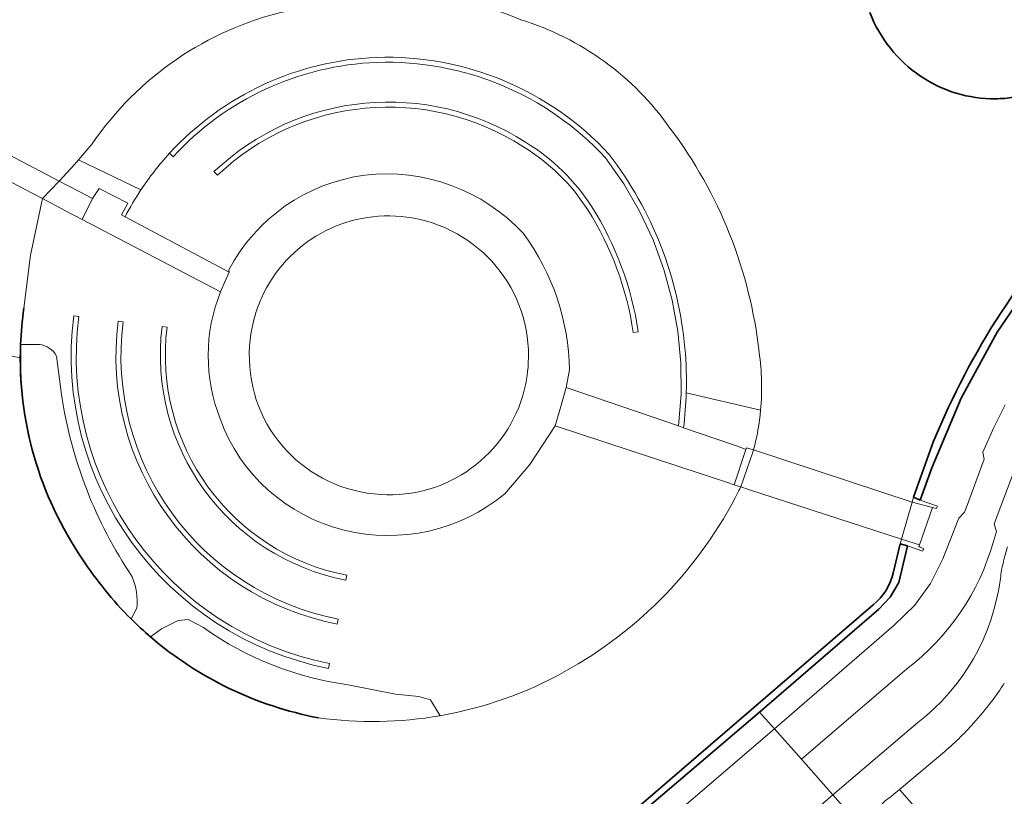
# Model space of a CAD drawing. Extents: x 150256 to 156914, y 461459 to 469481.
# Tile 536 of 656: x 154120 to 154208, y 467889 to 467959. Entities that reach past the tile are written whole.
import ezdxf

# ---------------------------------------------------------------- set-up
doc = ezdxf.new("R2010")
doc.units = 0
doc.header["$LTSCALE"] = 0.75
for name, color, linetype, lineweight in [('B-RO-GK-BESCHOEIING-G', 251, 'GK-BESCHOEIING', 35), ('B-RO-GK-KADEMUUR-GV', 251, 'CONTINUOUS', 35), ('B-RO-GR-HOUTWAL-GV', 251, 'CONTINUOUS', 13), ('B-RO-IE-TERREINAFSCHEIDING_KUNSTMATIG_MUUR-GV', 251, 'CONTINUOUS', 18), ('B-RO-KW-KUNSTWERK_DEK-GV', 6, 'CONTINUOUS', 18), ('B-RO-KW-KUNSTWERK_LANDHOOFD-GV', 251, 'CONTINUOUS', 18), ('B-RO-OG-BEBOUWING-GV', 6, 'CONTINUOUS', 35), ('B-RO-OG-TERREIN_CULTUURSCHEIDING-GV', 251, 'CONTINUOUS', 18), ('B-RO-OG-WATER_MEER-GV', 251, 'CONTINUOUS', 18), ('B-RO-OG-WATER_SLOOT-GV', 251, 'CONTINUOUS', 18), ('B-RO-VH-VERHARDING_ASFALT-GV', 251, 'CONTINUOUS', 18), ('B-RO-VH-VERHARDING_BETON-GV', 251, 'CONTINUOUS', 18), ('B-RO-VH-VERHARDING_BETONSTRAATSTEEN-GV', 251, 'CONTINUOUS', 18), ('B-RO-VH-VERHARDING_OPEN-GV', 251, 'CONTINUOUS', 18), ('B-RO-VH-VERHARDING_STRAATBAKSTEEN-GV', 251, 'CONTINUOUS', 18)]:
    doc.layers.add(name, color=color, linetype=linetype, lineweight=lineweight)
doc.linetypes.add('GK-BESCHOEIING', pattern='A,30,-5,[1,NLCS.SHX,S=1,R=0,X=0,Y=0],-5', length=40)

msp = doc.modelspace()

# ---------------------------------------------------------------- linework, layer by layer
at = {"layer": 'B-RO-GK-BESCHOEIING-G'}
for points in [[(154119.89, 467933.075, 0.025566), (154119.593, 467929.827)], [(154119.89, 467933.075, 0.025566), (154119.593, 467929.827)], [(154119.593, 467929.827, 0.161327), (154125.115, 467910.648)], [(154119.593, 467929.827, 0.161327), (154125.115, 467910.648)], [(154125.115, 467910.648, 0.053519), (154129.479, 467905.26)], [(154125.115, 467910.648, 0.053519), (154129.479, 467905.26)], [(154129.479, 467905.26, 0.018438), (154131.228, 467903.643)], [(154129.479, 467905.26, 0.018438), (154131.228, 467903.643)], [(154131.228, 467903.643, 0.130838), (154146.26, 467896.394)], [(154131.228, 467903.643, 0.130838), (154146.26, 467896.394)]]:
    msp.add_lwpolyline(points, format="xyb", dxfattribs=at)
at = {"layer": 'B-RO-GK-KADEMUUR-GV'}
for points in [[(154201.349, 467921.162), (154199.557, 467916.163), (154200.155, 467915.898), (154201.194, 467918.795), (154203.825, 467925.017), (154207.056, 467930.946), (154210.86, 467936.529), (154215.194, 467941.706), (154220.02, 467946.426), (154219.582, 467946.913)], [(154201.349, 467921.162), (154199.557, 467916.163), (154200.155, 467915.898), (154201.194, 467918.795), (154203.825, 467925.017), (154207.056, 467930.946), (154210.86, 467936.529), (154215.194, 467941.706), (154220.02, 467946.426), (154219.582, 467946.913)], [(154195.936, 467906.524), (154174.101, 467887.709), (154171.045, 467885.081), (154171.389, 467884.684), (154174.489, 467887.28), (154185.758, 467896.911), (154196.456, 467906.124), (154197.469, 467907.213), (154198.225, 467908.502), (154199.002, 467911.806), (154198.35, 467911.968)], [(154195.936, 467906.524), (154174.101, 467887.709), (154171.045, 467885.081), (154171.389, 467884.684), (154174.489, 467887.28), (154185.758, 467896.911), (154196.456, 467906.124), (154197.469, 467907.213), (154198.225, 467908.502), (154199.002, 467911.806), (154198.35, 467911.968)], [(154198.35, 467911.968), (154197.726, 467909.341)], [(154198.35, 467911.968), (154197.726, 467909.341)]]:
    msp.add_lwpolyline(points, dxfattribs=at)
for points in [[(154215.45, 467942.888, 0.093028), (154201.349, 467921.162)], [(154215.45, 467942.888, 0.093028), (154201.349, 467921.162)], [(154197.726, 467909.341, -0.167727), (154195.936, 467906.524)], [(154197.726, 467909.341, -0.167727), (154195.936, 467906.524)]]:
    msp.add_lwpolyline(points, format="xyb", dxfattribs=at)
at = {"layer": 'B-RO-GR-HOUTWAL-GV'}
for points in [[(154119.619, 467929.827, 0.010116), (154119.603, 467928.641)], [(154119.619, 467929.827, 0.010116), (154119.603, 467928.641)], [(154122.804, 467928.795, 0.247825), (154121.27, 467929.827)], [(154122.804, 467928.795, 0.247825), (154121.27, 467929.827)], [(154119.603, 467928.641, 0.151838), (154125.115, 467910.648)], [(154119.603, 467928.641, 0.151838), (154125.115, 467910.648)], [(154129.592, 467909.028, -0.111324), (154123.247, 467925.345)], [(154129.592, 467909.028, -0.111324), (154123.247, 467925.345)], [(154125.115, 467910.648, 0.053519), (154129.479, 467905.26)], [(154125.115, 467910.648, 0.053519), (154129.479, 467905.26)], [(154130.006, 467906.212, 0.120044), (154129.592, 467909.028)], [(154130.006, 467906.212, 0.120044), (154129.592, 467909.028)], [(154149.08, 467899.327, -0.121743), (154135.961, 467904.474)], [(154149.08, 467899.327, -0.121743), (154135.961, 467904.474)], [(154131.228, 467903.643, 0.130838), (154146.26, 467896.394)], [(154131.228, 467903.643, 0.130838), (154146.26, 467896.394)], [(154146.26, 467896.394, 0.077387), (154157.166, 467896.588)], [(154146.26, 467896.394, 0.077387), (154157.166, 467896.588)]]:
    msp.add_lwpolyline(points, format="xyb", dxfattribs=at)
for points in [[(154121.27, 467929.827), (154119.619, 467929.827)], [(154121.27, 467929.827), (154119.619, 467929.827)], [(154123.247, 467925.345), (154122.804, 467928.795)], [(154123.247, 467925.345), (154122.804, 467928.795)], [(154129.479, 467905.26), (154130.006, 467906.212)], [(154129.479, 467905.26), (154130.006, 467906.212)], [(154135.961, 467904.474), (154134.598, 467905.208), (154133.701, 467905.103), (154132.21, 467904.37), (154131.228, 467903.643)], [(154135.961, 467904.474), (154134.598, 467905.208), (154133.701, 467905.103), (154132.21, 467904.37), (154131.228, 467903.643)], [(154157.166, 467896.588), (154156.304, 467898.02), (154155.252, 467898.312), (154153.162, 467898.523), (154149.08, 467899.327)], [(154157.166, 467896.588), (154156.304, 467898.02), (154155.252, 467898.312), (154153.162, 467898.523), (154149.08, 467899.327)]]:
    msp.add_lwpolyline(points, dxfattribs=at)
at = {"layer": 'B-RO-IE-TERREINAFSCHEIDING_KUNSTMATIG_MUUR-GV'}
for points in [[(154200.155, 467915.898), (154199.557, 467916.163), (154199.43, 467915.721), (154201.251, 467915.245), (154201.612, 467915.149), (154201.613, 467915.149), (154201.652, 467915.235), (154201.708, 467915.36), (154201.709, 467915.362)], [(154200.155, 467915.898), (154199.557, 467916.163), (154199.43, 467915.721), (154201.251, 467915.245), (154201.612, 467915.149), (154201.613, 467915.149), (154201.652, 467915.235), (154201.708, 467915.36), (154201.709, 467915.362)], [(154199.975, 467911.467), (154200.368, 467911.33), (154200.418, 467911.427), (154200.468, 467911.523), (154200.155, 467911.671), (154200.043, 467911.724), (154200.042, 467911.725), (154200.093, 467911.873), (154198.474, 467912.399), (154198.35, 467911.968), (154199.002, 467911.806)], [(154199.975, 467911.467), (154200.368, 467911.33), (154200.418, 467911.427), (154200.468, 467911.523), (154200.155, 467911.671), (154200.043, 467911.724), (154200.042, 467911.725), (154200.093, 467911.873), (154198.474, 467912.399), (154198.35, 467911.968), (154199.002, 467911.806)]]:
    msp.add_lwpolyline(points, close=True, dxfattribs=at)
at = {"layer": 'B-RO-KW-KUNSTWERK_DEK-GV'}
for points in [[(154109.522, 467949.217), (154120.638, 467943.374), (154121.558, 467942.891), (154123.551, 467941.844), (154125.093, 467941.034), (154126.038, 467942.897), (154124.84, 467943.525), (154123.038, 467944.469), (154108.46, 467952.113), (154108.417, 467952.136), (154106.304, 467953.244), (154103.026, 467954.962), (154102.546, 467955.214), (154101.575, 467953.394), (154102.547, 467952.883), (154105.473, 467951.346), (154108.726, 467949.635)], [(154109.522, 467949.217), (154120.638, 467943.374), (154121.558, 467942.891), (154123.551, 467941.844), (154125.093, 467941.034), (154126.038, 467942.897), (154124.84, 467943.525), (154123.038, 467944.469), (154108.46, 467952.113), (154108.417, 467952.136), (154106.304, 467953.244), (154103.026, 467954.962), (154102.546, 467955.214), (154101.575, 467953.394), (154102.547, 467952.883), (154105.473, 467951.346), (154108.726, 467949.635)], [(154185.234, 467920.381), (154185.108, 467920.422), (154184.596, 467920.589), (154184.545, 467920.435), (154183.496, 467917.27), (154184.024, 467917.092), (154184.083, 467917.073), (154184.778, 467916.847), (154198.474, 467912.399), (154200.093, 467911.873), (154201.251, 467915.245), (154199.43, 467915.721)], [(154185.234, 467920.381), (154185.108, 467920.422), (154184.596, 467920.589), (154184.545, 467920.435), (154183.496, 467917.27), (154184.024, 467917.092), (154184.083, 467917.073), (154184.778, 467916.847), (154198.474, 467912.399), (154200.093, 467911.873), (154201.251, 467915.245), (154199.43, 467915.721)]]:
    msp.add_lwpolyline(points, close=True, dxfattribs=at)
at = {"layer": 'B-RO-KW-KUNSTWERK_LANDHOOFD-GV'}
for points in [[(154126.038, 467942.897), (154124.84, 467943.525), (154123.038, 467944.469), (154121.558, 467942.891), (154123.551, 467941.844), (154125.093, 467941.034)], [(154126.038, 467942.897), (154124.84, 467943.525), (154123.038, 467944.469), (154121.558, 467942.891), (154123.551, 467941.844), (154125.093, 467941.034)], [(154184.596, 467920.589), (154184.545, 467920.435), (154183.496, 467917.27), (154184.024, 467917.092), (154184.083, 467917.073), (154185.17, 467920.197), (154185.234, 467920.381), (154185.108, 467920.422)], [(154184.596, 467920.589), (154184.545, 467920.435), (154183.496, 467917.27), (154184.024, 467917.092), (154184.083, 467917.073), (154185.17, 467920.197), (154185.234, 467920.381), (154185.108, 467920.422)], [(154201.251, 467915.245), (154199.43, 467915.721), (154198.474, 467912.399), (154200.093, 467911.873)], [(154201.251, 467915.245), (154199.43, 467915.721), (154198.474, 467912.399), (154200.093, 467911.873)]]:
    msp.add_lwpolyline(points, close=True, dxfattribs=at)
at = {"layer": 'B-RO-OG-BEBOUWING-GV'}
for points in [[(154195.633, 467959.561, 0.152588), (154200.192, 467953.851)], [(154195.633, 467959.561, 0.152588), (154200.192, 467953.851)], [(154200.192, 467953.851, 0.15221), (154206.881, 467951.837)], [(154200.192, 467953.851, 0.15221), (154206.881, 467951.837)], [(154206.881, 467951.837, 0.036044), (154208.546, 467951.971)], [(154206.881, 467951.837, 0.036044), (154208.546, 467951.971)]]:
    msp.add_lwpolyline(points, format="xyb", dxfattribs=at)
at = {"layer": 'B-RO-OG-TERREIN_CULTUURSCHEIDING-GV'}
for points in [[(154151.5, 467955.09, 0.200674), (154133.263, 467946.65)], [(154151.5, 467955.09, 0.200674), (154133.263, 467946.65)], [(154171.972, 467946.548, 0.217759), (154151.5, 467955.09)], [(154171.972, 467946.548, 0.217759), (154151.5, 467955.09)], [(154136.908, 467945.307, -0.345126), (154164.811, 467947.939)], [(154136.908, 467945.307, -0.345126), (154164.811, 467947.939)], [(154164.57, 467947.559, 0.345105), (154137.219, 467944.982)], [(154164.57, 467947.559, 0.345105), (154137.219, 467944.982)], [(154164.811, 467947.939, -0.114812), (154170.739, 467942.161)], [(154164.811, 467947.939, -0.114812), (154170.739, 467942.161)], [(154132.932, 467946.954, 0.038903), (154130.363, 467943.671)], [(154132.932, 467946.954, 0.038903), (154130.363, 467943.671)], [(154170.382, 467941.891, 0.114982), (154164.57, 467947.559)], [(154170.382, 467941.891, 0.114982), (154164.57, 467947.559)], [(154150.41, 467944.986, -0.240318), (154164.633, 467939.756)], [(154150.41, 467944.986, -0.240318), (154164.633, 467939.756)], [(154138.248, 467936.505, -0.244592), (154150.41, 467944.986)], [(154138.248, 467936.505, -0.244592), (154150.41, 467944.986)], [(154130.363, 467943.671, 0.026274), (154128.95, 467941.276)], [(154128.95, 467941.276, -0.026274), (154130.363, 467943.671)], [(154130.363, 467943.671, 0.026274), (154128.95, 467941.276)], [(154128.95, 467941.276, -0.026274), (154130.363, 467943.671)], [(154174.455, 467930.897, 0.10506), (154170.382, 467941.891)], [(154174.455, 467930.897, 0.10506), (154170.382, 467941.891)], [(154170.739, 467942.161, -0.105246), (154174.9, 467930.962)], [(154170.739, 467942.161, -0.105246), (154174.9, 467930.962)], [(154164.633, 467939.756, -0.155857), (154168.74, 467927.557)], [(154164.633, 467939.756, -0.155857), (154168.74, 467927.557)], [(154137.472, 467923.165, -0.192203), (154137.499, 467934.554)], [(154137.472, 467923.165, -0.192203), (154137.499, 467934.554)], [(154119.89, 467933.075, 0.025683), (154119.619, 467929.827)], [(154119.89, 467933.075, 0.025683), (154119.619, 467929.827)], [(154147.17, 467900.823, -0.393964), (154124.347, 467932.403)], [(154147.17, 467900.823, -0.393964), (154124.347, 467932.403)], [(154124.793, 467932.341, 0.393896), (154147.258, 467901.264)], [(154124.793, 467932.341, 0.393896), (154147.258, 467901.264)], [(154147.931, 467904.797, -0.395546), (154128.329, 467931.925)], [(154147.931, 467904.797, -0.395546), (154128.329, 467931.925)], [(154128.775, 467931.869, 0.395284), (154148.02, 467905.238)], [(154128.775, 467931.869, 0.395284), (154148.02, 467905.238)], [(154148.722, 467908.716, -0.394259), (154132.262, 467931.438)], [(154148.722, 467908.716, -0.394259), (154132.262, 467931.438)], [(154132.709, 467931.384, 0.39464), (154148.81, 467909.157)], [(154132.709, 467931.384, 0.39464), (154148.81, 467909.157)], [(154121.27, 467929.827, -0.247825), (154122.804, 467928.795)], [(154121.27, 467929.827, -0.247825), (154122.804, 467928.795)], [(154123.247, 467925.345, 0.111324), (154129.592, 467909.028)], [(154123.247, 467925.345, 0.111324), (154129.592, 467909.028)], [(154179.197, 467925.496, -0.023436), (154178.956, 467922.38)], [(154179.197, 467925.496, -0.023436), (154178.956, 467922.38)], [(154185.234, 467920.381, 0.040982), (154185.86, 467923.945)], [(154185.234, 467920.381, 0.040982), (154185.86, 467923.945)], [(154148.564, 467913.215, -0.252068), (154137.472, 467923.165)], [(154148.564, 467913.215, -0.252068), (154137.472, 467923.165)], [(154162.943, 467916.461, -0.238817), (154148.564, 467913.215)], [(154162.943, 467916.461, -0.238817), (154148.564, 467913.215)], [(154168.281, 467900.511, 0.151386), (154183.92, 467916.745)], [(154168.281, 467900.511, 0.151386), (154183.92, 467916.745)], [(154129.592, 467909.028, -0.120044), (154130.006, 467906.212)], [(154129.592, 467909.028, -0.120044), (154130.006, 467906.212)], [(154129.479, 467905.26, 0.018438), (154131.228, 467903.643)], [(154129.479, 467905.26, 0.018438), (154131.228, 467903.643)], [(154135.961, 467904.474, 0.121743), (154149.08, 467899.327)], [(154135.961, 467904.474, 0.121743), (154149.08, 467899.327)], [(154157.166, 467896.588, 0.083761), (154168.281, 467900.511)], [(154157.166, 467896.588, 0.083761), (154168.281, 467900.511)]]:
    msp.add_lwpolyline(points, format="xyb", dxfattribs=at)
for points in [[(154133.263, 467946.65), (154132.932, 467946.954)], [(154133.263, 467946.65), (154132.932, 467946.954)], [(154130.363, 467943.671), (154124.783, 467946.369), (154124.414, 467945.937), (154123.038, 467944.469), (154124.84, 467943.525), (154126.038, 467942.897)], [(154130.363, 467943.671), (154124.783, 467946.369), (154124.414, 467945.937), (154123.038, 467944.469), (154124.84, 467943.525), (154126.038, 467942.897)], [(154168.74, 467927.557), (154168.461, 467925.984), (154178.512, 467922.532), (154178.737, 467925.359), (154178.717, 467928.194), (154178.453, 467931.017), (154177.947, 467933.807), (154177.202, 467936.543), (154176.224, 467939.205), (154175.02, 467941.772), (154173.599, 467944.226), (154171.972, 467946.548)], [(154168.74, 467927.557), (154168.461, 467925.984), (154178.512, 467922.532), (154178.737, 467925.359), (154178.717, 467928.194), (154178.453, 467931.017), (154177.947, 467933.807), (154177.202, 467936.543), (154176.224, 467939.205), (154175.02, 467941.772), (154173.599, 467944.226), (154171.972, 467946.548)], [(154137.219, 467944.982), (154136.908, 467945.307)], [(154137.219, 467944.982), (154136.908, 467945.307)], [(154126.038, 467942.897), (154126.62, 467943.812), (154129.188, 467942.475), (154128.624, 467941.45), (154128.95, 467941.276)], [(154126.038, 467942.897), (154126.62, 467943.812), (154129.188, 467942.475), (154128.624, 467941.45), (154128.95, 467941.276)], [(154137.499, 467934.554), (154125.093, 467941.034), (154123.551, 467941.844), (154121.558, 467942.891), (154120.484, 467937.831), (154119.89, 467933.075)], [(154137.499, 467934.554), (154125.093, 467941.034), (154123.551, 467941.844), (154121.558, 467942.891), (154120.484, 467937.831), (154119.89, 467933.075)], [(154128.95, 467941.276), (154138.266, 467936.295), (154138.248, 467936.505)], [(154128.95, 467941.276), (154138.266, 467936.295), (154138.248, 467936.505)], [(154124.347, 467932.403), (154124.793, 467932.341)], [(154124.347, 467932.403), (154124.793, 467932.341)], [(154128.329, 467931.925), (154128.775, 467931.869)], [(154128.329, 467931.925), (154128.775, 467931.869)], [(154132.262, 467931.438), (154132.709, 467931.384)], [(154132.262, 467931.438), (154132.709, 467931.384)], [(154174.9, 467930.962), (154174.455, 467930.897)], [(154174.9, 467930.962), (154174.455, 467930.897)], [(154119.619, 467929.827), (154121.27, 467929.827)], [(154119.619, 467929.827), (154121.27, 467929.827)], [(154122.804, 467928.795), (154123.247, 467925.345)], [(154122.804, 467928.795), (154123.247, 467925.345)], [(154185.86, 467923.945), (154179.197, 467925.496)], [(154185.86, 467923.945), (154179.197, 467925.496)], [(154183.92, 467916.745), (154184.001, 467916.907), (154184.083, 467917.073), (154184.024, 467917.092), (154183.496, 467917.27), (154182.809, 467917.501), (154167.459, 467922.552), (154165.179, 467919.095), (154162.943, 467916.461)], [(154183.92, 467916.745), (154184.001, 467916.907), (154184.083, 467917.073), (154184.024, 467917.092), (154183.496, 467917.27), (154182.809, 467917.501), (154167.459, 467922.552), (154165.179, 467919.095), (154162.943, 467916.461)], [(154178.956, 467922.38), (154183.425, 467920.845), (154183.866, 467920.693), (154184.545, 467920.435)], [(154178.956, 467922.38), (154183.425, 467920.845), (154183.866, 467920.693), (154184.545, 467920.435)], [(154184.545, 467920.435), (154184.596, 467920.589), (154185.108, 467920.422), (154185.234, 467920.381)], [(154184.545, 467920.435), (154184.596, 467920.589), (154185.108, 467920.422), (154185.234, 467920.381)], [(154148.81, 467909.157), (154148.722, 467908.716)], [(154148.81, 467909.157), (154148.722, 467908.716)], [(154130.006, 467906.212), (154129.479, 467905.26)], [(154130.006, 467906.212), (154129.479, 467905.26)], [(154131.228, 467903.643), (154132.21, 467904.37), (154133.701, 467905.103), (154134.598, 467905.208), (154135.961, 467904.474)], [(154131.228, 467903.643), (154132.21, 467904.37), (154133.701, 467905.103), (154134.598, 467905.208), (154135.961, 467904.474)], [(154148.02, 467905.238), (154147.931, 467904.797)], [(154148.02, 467905.238), (154147.931, 467904.797)], [(154147.258, 467901.264), (154147.17, 467900.823)], [(154147.258, 467901.264), (154147.17, 467900.823)], [(154149.08, 467899.327), (154153.162, 467898.523), (154155.252, 467898.312), (154156.304, 467898.02), (154157.166, 467896.588)], [(154149.08, 467899.327), (154153.162, 467898.523), (154155.252, 467898.312), (154156.304, 467898.02), (154157.166, 467896.588)]]:
    msp.add_lwpolyline(points, dxfattribs=at)
at = {"layer": 'B-RO-OG-WATER_MEER-GV'}
for points in [[(154143.31, 467959.663, -0.183388), (154164.391, 467958.917)], [(154143.31, 467959.663, -0.183388), (154164.391, 467958.917)], [(154126.004, 467947.797, -0.187707), (154143.31, 467959.663)], [(154126.004, 467947.797, -0.187707), (154143.31, 467959.663)], [(154200.192, 467953.851, -0.152588), (154195.633, 467959.561)], [(154200.192, 467953.851, -0.152588), (154195.633, 467959.561)], [(154164.391, 467958.917, -0.165519), (154177.745, 467949.205)], [(154164.391, 467958.917, -0.165519), (154177.745, 467949.205)], [(154206.881, 467951.837, -0.15221), (154200.192, 467953.851)], [(154206.881, 467951.837, -0.15221), (154200.192, 467953.851)], [(154208.546, 467951.971, -0.036044), (154206.881, 467951.837)], [(154208.546, 467951.971, -0.036044), (154206.881, 467951.837)], [(154177.745, 467949.205, -0.134732), (154185.725, 467929.133)], [(154177.745, 467949.205, -0.134732), (154185.725, 467929.133)], [(154201.349, 467921.162, -0.093028), (154215.45, 467942.888)], [(154201.349, 467921.162, -0.093028), (154215.45, 467942.888)], [(154119.619, 467929.827, -0.025683), (154119.89, 467933.075)], [(154119.619, 467929.827, -0.025683), (154119.89, 467933.075)], [(154119.603, 467928.641, -0.010116), (154119.619, 467929.827)], [(154119.603, 467928.641, -0.010116), (154119.619, 467929.827)], [(154125.115, 467910.648, -0.151838), (154119.603, 467928.641)], [(154125.115, 467910.648, -0.151838), (154119.603, 467928.641)], [(154185.725, 467929.133, -0.058763), (154185.86, 467923.945)], [(154185.725, 467929.133, -0.058763), (154185.86, 467923.945)], [(154185.86, 467923.945, -0.040982), (154185.234, 467920.381)], [(154185.86, 467923.945, -0.040982), (154185.234, 467920.381)], [(154183.92, 467916.745, -0.151386), (154168.281, 467900.511)], [(154183.92, 467916.745, -0.151386), (154168.281, 467900.511)], [(154129.479, 467905.26, -0.053519), (154125.115, 467910.648)], [(154129.479, 467905.26, -0.053519), (154125.115, 467910.648)], [(154195.936, 467906.524, 0.167727), (154197.726, 467909.341)], [(154195.936, 467906.524, 0.167727), (154197.726, 467909.341)], [(154131.228, 467903.643, -0.018438), (154129.479, 467905.26)], [(154131.228, 467903.643, -0.018438), (154129.479, 467905.26)], [(154146.26, 467896.394, -0.130838), (154131.228, 467903.643)], [(154146.26, 467896.394, -0.130838), (154131.228, 467903.643)], [(154168.281, 467900.511, -0.083761), (154157.166, 467896.588)], [(154168.281, 467900.511, -0.083761), (154157.166, 467896.588)], [(154157.166, 467896.588, -0.077387), (154146.26, 467896.394)], [(154157.166, 467896.588, -0.077387), (154146.26, 467896.394)]]:
    msp.add_lwpolyline(points, format="xyb", dxfattribs=at)
for points in [[(154119.89, 467933.075), (154120.484, 467937.831), (154121.558, 467942.891), (154123.038, 467944.469), (154124.414, 467945.937), (154124.783, 467946.369), (154126.004, 467947.797)], [(154119.89, 467933.075), (154120.484, 467937.831), (154121.558, 467942.891), (154123.038, 467944.469), (154124.414, 467945.937), (154124.783, 467946.369), (154126.004, 467947.797)], [(154119.603, 467928.641), (154066.877, 467938.603), (154060.148, 467936.504), (154052.863, 467930.543), (154043.192, 467926.119), (154035.292, 467924.326), (154025.692, 467925.161), (154018.105, 467928.909), (154012.469, 467934.519), (153997.322, 467945.565), (153970.587, 467926.973), (153970.049, 467926.893), (153973.796, 467919.253), (153986.542, 467893.262), (153989.159, 467887.925), (153989.643, 467886.938)], [(154119.603, 467928.641), (154066.877, 467938.603), (154060.148, 467936.504), (154052.863, 467930.543), (154043.192, 467926.119), (154035.292, 467924.326), (154025.692, 467925.161), (154018.105, 467928.909), (154012.469, 467934.519), (153997.322, 467945.565), (153970.587, 467926.973), (153970.049, 467926.893), (153973.796, 467919.253), (153986.542, 467893.262), (153989.159, 467887.925), (153989.643, 467886.938)], [(154066.877, 467938.603), (154119.603, 467928.641)], [(154066.877, 467938.603), (154119.603, 467928.641)], [(154185.234, 467920.381), (154199.43, 467915.721), (154199.557, 467916.163), (154201.349, 467921.162)], [(154185.234, 467920.381), (154199.43, 467915.721), (154199.557, 467916.163), (154201.349, 467921.162)], [(154197.726, 467909.341), (154198.35, 467911.968), (154198.474, 467912.399), (154199.43, 467915.721), (154185.234, 467920.381), (154185.17, 467920.197), (154184.083, 467917.073), (154184.001, 467916.907), (154183.92, 467916.745)], [(154197.726, 467909.341), (154198.35, 467911.968), (154198.474, 467912.399), (154199.43, 467915.721), (154185.234, 467920.381), (154185.17, 467920.197), (154184.083, 467917.073), (154184.001, 467916.907), (154183.92, 467916.745)], [(154140.52, 467863.812), (154144.469, 467862.224), (154145.323, 467862.958), (154168.788, 467883.14), (154171.045, 467885.081), (154174.101, 467887.709), (154195.936, 467906.524)], [(154140.52, 467863.812), (154144.469, 467862.224), (154145.323, 467862.958), (154168.788, 467883.14), (154171.045, 467885.081), (154174.101, 467887.709), (154195.936, 467906.524)]]:
    msp.add_lwpolyline(points, dxfattribs=at)
at = {"layer": 'B-RO-OG-WATER_SLOOT-GV'}
for points in [[(154164.391, 467958.917, 0.183388), (154143.31, 467959.663)], [(154164.391, 467958.917, 0.183388), (154143.31, 467959.663)], [(154143.31, 467959.663, 0.187707), (154126.004, 467947.797)], [(154143.31, 467959.663, 0.187707), (154126.004, 467947.797)], [(154177.745, 467949.205, 0.165519), (154164.391, 467958.917)], [(154177.745, 467949.205, 0.165519), (154164.391, 467958.917)], [(154132.932, 467946.954, -0.200544), (154151.485, 467955.539)], [(154132.932, 467946.954, -0.200544), (154151.485, 467955.539)], [(154151.485, 467955.539, -0.217751), (154172.302, 467946.854)], [(154151.485, 467955.539, -0.217751), (154172.302, 467946.854)], [(154185.725, 467929.133, 0.134732), (154177.745, 467949.205)], [(154185.725, 467929.133, 0.134732), (154177.745, 467949.205)], [(154130.363, 467943.671, -0.038903), (154132.932, 467946.954)], [(154130.363, 467943.671, -0.038903), (154132.932, 467946.954)], [(154172.302, 467946.854, -0.142162), (154179.077, 467929.515)], [(154172.302, 467946.854, -0.142162), (154179.077, 467929.515)], [(154179.077, 467929.515, -0.030618), (154179.197, 467925.496)], [(154179.077, 467929.515, -0.030618), (154179.197, 467925.496)], [(154185.86, 467923.945, 0.058763), (154185.725, 467929.133)], [(154185.86, 467923.945, 0.058763), (154185.725, 467929.133)]]:
    msp.add_lwpolyline(points, format="xyb", dxfattribs=at)
for points in [[(154126.004, 467947.797), (154124.783, 467946.369), (154130.363, 467943.671)], [(154126.004, 467947.797), (154124.783, 467946.369), (154130.363, 467943.671)], [(154179.197, 467925.496), (154185.86, 467923.945)], [(154179.197, 467925.496), (154185.86, 467923.945)]]:
    msp.add_lwpolyline(points, dxfattribs=at)
at = {"layer": 'B-RO-VH-VERHARDING_ASFALT-GV'}
for points in [[(154128.95, 467941.276), (154128.624, 467941.45), (154129.188, 467942.475), (154126.62, 467943.812), (154126.038, 467942.897), (154125.093, 467941.034), (154137.499, 467934.554), (154137.882, 467935.426), (154138.266, 467936.295)], [(154128.95, 467941.276), (154128.624, 467941.45), (154129.188, 467942.475), (154126.62, 467943.812), (154126.038, 467942.897), (154125.093, 467941.034), (154137.499, 467934.554), (154137.882, 467935.426), (154138.266, 467936.295)], [(154167.962, 467924.266), (154167.459, 467922.552), (154182.809, 467917.501), (154183.496, 467917.27), (154184.545, 467920.435), (154183.866, 467920.693), (154183.425, 467920.845), (154178.956, 467922.38), (154178.512, 467922.532), (154168.461, 467925.984)], [(154167.962, 467924.266), (154167.459, 467922.552), (154182.809, 467917.501), (154183.496, 467917.27), (154184.545, 467920.435), (154183.866, 467920.693), (154183.425, 467920.845), (154178.956, 467922.38), (154178.512, 467922.532), (154168.461, 467925.984)]]:
    msp.add_lwpolyline(points, close=True, dxfattribs=at)
for points in [[(154154.19, 467941.235, 0.333073), (154141.16, 467933.981)], [(154154.19, 467941.235, 0.333073), (154141.16, 467933.981)], [(154165.059, 467928.152, 0.391447), (154154.19, 467941.235)], [(154165.059, 467928.152, 0.391447), (154154.19, 467941.235)], [(154141.16, 467933.981, 0.089443), (154140.104, 467929.689)], [(154141.16, 467933.981, 0.089443), (154140.104, 467929.689)], [(154140.104, 467929.689, 0.406939), (154151.259, 467916.452)], [(154140.104, 467929.689, 0.406939), (154151.259, 467916.452)], [(154164.561, 467925.257, 0.059379), (154165.059, 467928.152)], [(154164.561, 467925.257, 0.059379), (154165.059, 467928.152)], [(154151.259, 467916.452, 0.363464), (154164.561, 467925.257)], [(154151.259, 467916.452, 0.363464), (154164.561, 467925.257)], [(154207.97, 467911.694, 0.020893), (154207.609, 467910.409)], [(154207.97, 467911.694, 0.020893), (154207.609, 467910.409)], [(154207.609, 467910.409, 0.020697), (154207.358, 467909.097)], [(154207.609, 467910.409, 0.020697), (154207.358, 467909.097)], [(154207.33, 467908.874, -0.198374), (154199.942, 467895.978)], [(154207.33, 467908.874, -0.198374), (154199.942, 467895.978)], [(154206.525, 467897.844, 0.023414), (154207.682, 467899.507)], [(154206.525, 467897.844, 0.023414), (154207.682, 467899.507)], [(154204.929, 467895.912, 0.0187), (154206.525, 467897.844)], [(154204.929, 467895.912, 0.0187), (154206.525, 467897.844)], [(154203.598, 467894.523, 0.019125), (154204.929, 467895.912)], [(154203.598, 467894.523, 0.019125), (154204.929, 467895.912)], [(154202.168, 467893.236, 0.018777), (154203.598, 467894.523)], [(154202.168, 467893.236, 0.018777), (154203.598, 467894.523)], [(154196.483, 467888.346, -0.114048), (154197.593, 467889.367)], [(154197.593, 467889.367, 0.114048), (154196.483, 467888.346)], [(154196.483, 467888.346, -0.114048), (154197.593, 467889.367)], [(154197.593, 467889.367, 0.114048), (154196.483, 467888.346)]]:
    msp.add_lwpolyline(points, format="xyb", dxfattribs=at)
for points in [[(154207.358, 467909.097), (154207.33, 467908.874)], [(154207.358, 467909.097), (154207.33, 467908.874)], [(154199.942, 467895.978), (154192.328, 467889.497), (154194.687, 467886.813), (154196.483, 467888.346)], [(154199.942, 467895.978), (154192.328, 467889.497), (154194.687, 467886.813), (154196.483, 467888.346)], [(154182.984, 467881.417), (154192.328, 467889.497), (154189.522, 467892.695), (154187.091, 467895.417), (154172.75, 467883.114), (154176.644, 467878.642), (154177.27, 467879.145), (154177.892, 467879.621), (154179.506, 467880.781), (154180.075, 467881.14)], [(154182.984, 467881.417), (154192.328, 467889.497), (154189.522, 467892.695), (154187.091, 467895.417), (154172.75, 467883.114), (154176.644, 467878.642), (154177.27, 467879.145), (154177.892, 467879.621), (154179.506, 467880.781), (154180.075, 467881.14)], [(154197.593, 467889.367), (154198.305, 467889.968), (154202.168, 467893.236)], [(154197.593, 467889.367), (154198.305, 467889.968), (154202.168, 467893.236)], [(154211.638, 467874.808), (154200.415, 467887.569), (154198.305, 467889.968), (154197.593, 467889.367)], [(154211.638, 467874.808), (154200.415, 467887.569), (154198.305, 467889.968), (154197.593, 467889.367)], [(154187.619, 467880.782), (154194.687, 467886.813), (154192.328, 467889.497), (154182.984, 467881.417), (154182.979, 467881.41), (154182.962, 467881.383), (154177.955, 467877.078)], [(154187.619, 467880.782), (154194.687, 467886.813), (154192.328, 467889.497), (154182.984, 467881.417), (154182.979, 467881.41), (154182.962, 467881.383), (154177.955, 467877.078)]]:
    msp.add_lwpolyline(points, dxfattribs=at)
at = {"layer": 'B-RO-VH-VERHARDING_BETON-GV'}
for points in [[(154151.485, 467955.539, 0.200544), (154132.932, 467946.954)], [(154151.485, 467955.539, 0.200544), (154132.932, 467946.954)], [(154133.263, 467946.65, -0.200674), (154151.5, 467955.09)], [(154133.263, 467946.65, -0.200674), (154151.5, 467955.09)], [(154172.302, 467946.854, 0.217751), (154151.485, 467955.539)], [(154172.302, 467946.854, 0.217751), (154151.485, 467955.539)], [(154151.5, 467955.09, -0.217759), (154171.972, 467946.548)], [(154151.5, 467955.09, -0.217759), (154171.972, 467946.548)], [(154164.811, 467947.939, 0.345126), (154136.908, 467945.307)], [(154164.811, 467947.939, 0.345126), (154136.908, 467945.307)], [(154137.219, 467944.982, -0.345105), (154164.57, 467947.559)], [(154137.219, 467944.982, -0.345105), (154164.57, 467947.559)], [(154170.739, 467942.161, 0.114812), (154164.811, 467947.939)], [(154170.739, 467942.161, 0.114812), (154164.811, 467947.939)], [(154164.57, 467947.559, -0.114982), (154170.382, 467941.891)], [(154164.57, 467947.559, -0.114982), (154170.382, 467941.891)], [(154179.077, 467929.515, 0.142162), (154172.302, 467946.854)], [(154179.077, 467929.515, 0.142162), (154172.302, 467946.854)], [(154170.382, 467941.891, -0.10506), (154174.455, 467930.897)], [(154170.382, 467941.891, -0.10506), (154174.455, 467930.897)], [(154174.9, 467930.962, 0.105246), (154170.739, 467942.161)], [(154174.9, 467930.962, 0.105246), (154170.739, 467942.161)], [(154124.347, 467932.403, 0.393964), (154147.17, 467900.823)], [(154124.347, 467932.403, 0.393964), (154147.17, 467900.823)], [(154147.258, 467901.264, -0.393896), (154124.793, 467932.341)], [(154147.258, 467901.264, -0.393896), (154124.793, 467932.341)], [(154128.329, 467931.925, 0.395546), (154147.931, 467904.797)], [(154128.329, 467931.925, 0.395546), (154147.931, 467904.797)], [(154148.02, 467905.238, -0.395284), (154128.775, 467931.869)], [(154148.02, 467905.238, -0.395284), (154128.775, 467931.869)], [(154132.262, 467931.438, 0.394259), (154148.722, 467908.716)], [(154132.262, 467931.438, 0.394259), (154148.722, 467908.716)], [(154148.81, 467909.157, -0.39464), (154132.709, 467931.384)], [(154148.81, 467909.157, -0.39464), (154132.709, 467931.384)], [(154179.197, 467925.496, 0.030618), (154179.077, 467929.515)], [(154179.197, 467925.496, 0.030618), (154179.077, 467929.515)], [(154178.956, 467922.38, 0.023436), (154179.197, 467925.496)], [(154178.956, 467922.38, 0.023436), (154179.197, 467925.496)], [(154198.939, 467900.777, 0.162807), (154206.706, 467912.181)], [(154198.939, 467900.777, 0.162807), (154206.706, 467912.181)]]:
    msp.add_lwpolyline(points, format="xyb", dxfattribs=at)
for points in [[(154132.932, 467946.954), (154133.263, 467946.65)], [(154132.932, 467946.954), (154133.263, 467946.65)], [(154171.972, 467946.548), (154173.599, 467944.226), (154175.02, 467941.772), (154176.224, 467939.205), (154177.202, 467936.543), (154177.947, 467933.807), (154178.453, 467931.017), (154178.717, 467928.194), (154178.737, 467925.359), (154178.512, 467922.532), (154178.956, 467922.38)], [(154171.972, 467946.548), (154173.599, 467944.226), (154175.02, 467941.772), (154176.224, 467939.205), (154177.202, 467936.543), (154177.947, 467933.807), (154178.453, 467931.017), (154178.717, 467928.194), (154178.737, 467925.359), (154178.512, 467922.532), (154178.956, 467922.38)], [(154136.908, 467945.307), (154137.219, 467944.982)], [(154136.908, 467945.307), (154137.219, 467944.982)], [(154124.793, 467932.341), (154124.347, 467932.403)], [(154124.793, 467932.341), (154124.347, 467932.403)], [(154128.775, 467931.869), (154128.329, 467931.925)], [(154128.775, 467931.869), (154128.329, 467931.925)], [(154132.709, 467931.384), (154132.262, 467931.438)], [(154132.709, 467931.384), (154132.262, 467931.438)], [(154174.455, 467930.897), (154174.9, 467930.962)], [(154174.455, 467930.897), (154174.9, 467930.962)], [(154207.754, 467924.431), (154207.665, 467924.253), (154206.758, 467922.404), (154205.771, 467920.177), (154205.872, 467919.567), (154204.283, 467915.253), (154204.114, 467914.8), (154203.616, 467914.28), (154202.171, 467910.631), (154201.069, 467908.413), (154199.963, 467906.897), (154199.66, 467906.483), (154197.829, 467904.68), (154187.091, 467895.417), (154189.522, 467892.695), (154198.939, 467900.777)], [(154207.754, 467924.431), (154207.665, 467924.253), (154206.758, 467922.404), (154205.771, 467920.177), (154205.872, 467919.567), (154204.283, 467915.253), (154204.114, 467914.8), (154203.616, 467914.28), (154202.171, 467910.631), (154201.069, 467908.413), (154199.963, 467906.897), (154199.66, 467906.483), (154197.829, 467904.68), (154187.091, 467895.417), (154189.522, 467892.695), (154198.939, 467900.777)], [(154206.706, 467912.181), (154206.982, 467913.086), (154206.768, 467913.774), (154208.564, 467918.505), (154209.137, 467918.847)], [(154206.706, 467912.181), (154206.982, 467913.086), (154206.768, 467913.774), (154208.564, 467918.505), (154209.137, 467918.847)], [(154148.722, 467908.716), (154148.81, 467909.157)], [(154148.722, 467908.716), (154148.81, 467909.157)], [(154147.931, 467904.797), (154148.02, 467905.238)], [(154147.931, 467904.797), (154148.02, 467905.238)], [(154147.17, 467900.823), (154147.258, 467901.264)], [(154147.17, 467900.823), (154147.258, 467901.264)]]:
    msp.add_lwpolyline(points, dxfattribs=at)
at = {"layer": 'B-RO-VH-VERHARDING_BETONSTRAATSTEEN-GV'}
for points in [[(154164.633, 467939.756, 0.240318), (154150.41, 467944.986)], [(154164.633, 467939.756, 0.240318), (154150.41, 467944.986)], [(154150.41, 467944.986, 0.244592), (154138.248, 467936.505)], [(154150.41, 467944.986, 0.244592), (154138.248, 467936.505)], [(154141.16, 467933.981, -0.333073), (154154.19, 467941.235)], [(154141.16, 467933.981, -0.333073), (154154.19, 467941.235)], [(154154.19, 467941.235, -0.391447), (154165.059, 467928.152)], [(154154.19, 467941.235, -0.391447), (154165.059, 467928.152)], [(154168.74, 467927.557, 0.155857), (154164.633, 467939.756)], [(154168.74, 467927.557, 0.155857), (154164.633, 467939.756)], [(154137.499, 467934.554, 0.192203), (154137.472, 467923.165)], [(154137.499, 467934.554, 0.192203), (154137.472, 467923.165)], [(154140.104, 467929.689, -0.089443), (154141.16, 467933.981)], [(154140.104, 467929.689, -0.089443), (154141.16, 467933.981)], [(154151.259, 467916.452, -0.406939), (154140.104, 467929.689)], [(154151.259, 467916.452, -0.406939), (154140.104, 467929.689)], [(154165.059, 467928.152, -0.059379), (154164.561, 467925.257)], [(154165.059, 467928.152, -0.059379), (154164.561, 467925.257)], [(154164.561, 467925.257, -0.363464), (154151.259, 467916.452)], [(154164.561, 467925.257, -0.363464), (154151.259, 467916.452)], [(154137.472, 467923.165, 0.252068), (154148.564, 467913.215)], [(154137.472, 467923.165, 0.252068), (154148.564, 467913.215)], [(154148.564, 467913.215, 0.238817), (154162.943, 467916.461)], [(154148.564, 467913.215, 0.238817), (154162.943, 467916.461)], [(154206.706, 467912.181, -0.162807), (154198.939, 467900.777)], [(154206.706, 467912.181, -0.162807), (154198.939, 467900.777)], [(154207.609, 467910.409, -0.020893), (154207.97, 467911.694)], [(154207.609, 467910.409, -0.020893), (154207.97, 467911.694)], [(154207.358, 467909.097, -0.020697), (154207.609, 467910.409)], [(154207.358, 467909.097, -0.020697), (154207.609, 467910.409)], [(154199.942, 467895.978, 0.198374), (154207.33, 467908.874)], [(154199.942, 467895.978, 0.198374), (154207.33, 467908.874)]]:
    msp.add_lwpolyline(points, format="xyb", dxfattribs=at)
for points in [[(154138.248, 467936.505), (154138.266, 467936.295), (154137.882, 467935.426), (154137.499, 467934.554)], [(154138.248, 467936.505), (154138.266, 467936.295), (154137.882, 467935.426), (154137.499, 467934.554)], [(154210.86, 467936.529), (154207.056, 467930.946), (154203.825, 467925.017), (154201.194, 467918.795), (154200.155, 467915.898), (154201.709, 467915.362), (154201.708, 467915.36), (154201.652, 467915.235), (154201.613, 467915.149), (154201.612, 467915.149), (154201.251, 467915.245), (154200.093, 467911.873), (154200.042, 467911.725), (154200.043, 467911.724), (154200.155, 467911.671), (154200.468, 467911.523), (154200.418, 467911.427), (154200.368, 467911.33), (154199.975, 467911.467), (154199.002, 467911.806), (154198.225, 467908.502), (154197.469, 467907.213), (154196.456, 467906.124), (154185.758, 467896.911), (154187.091, 467895.417), (154197.829, 467904.68), (154199.66, 467906.483), (154199.963, 467906.897), (154201.069, 467908.413), (154202.171, 467910.631), (154203.616, 467914.28), (154204.114, 467914.8), (154204.283, 467915.253), (154205.872, 467919.567), (154205.771, 467920.177), (154206.758, 467922.404), (154207.665, 467924.253), (154207.754, 467924.431)], [(154210.86, 467936.529), (154207.056, 467930.946), (154203.825, 467925.017), (154201.194, 467918.795), (154200.155, 467915.898), (154201.709, 467915.362), (154201.708, 467915.36), (154201.652, 467915.235), (154201.613, 467915.149), (154201.612, 467915.149), (154201.251, 467915.245), (154200.093, 467911.873), (154200.042, 467911.725), (154200.043, 467911.724), (154200.155, 467911.671), (154200.468, 467911.523), (154200.418, 467911.427), (154200.368, 467911.33), (154199.975, 467911.467), (154199.002, 467911.806), (154198.225, 467908.502), (154197.469, 467907.213), (154196.456, 467906.124), (154185.758, 467896.911), (154187.091, 467895.417), (154197.829, 467904.68), (154199.66, 467906.483), (154199.963, 467906.897), (154201.069, 467908.413), (154202.171, 467910.631), (154203.616, 467914.28), (154204.114, 467914.8), (154204.283, 467915.253), (154205.872, 467919.567), (154205.771, 467920.177), (154206.758, 467922.404), (154207.665, 467924.253), (154207.754, 467924.431)], [(154167.459, 467922.552), (154167.962, 467924.266), (154168.461, 467925.984), (154168.74, 467927.557)], [(154167.459, 467922.552), (154167.962, 467924.266), (154168.461, 467925.984), (154168.74, 467927.557)], [(154162.943, 467916.461), (154165.179, 467919.095), (154167.459, 467922.552)], [(154162.943, 467916.461), (154165.179, 467919.095), (154167.459, 467922.552)], [(154209.137, 467918.847), (154208.564, 467918.505), (154206.768, 467913.774), (154206.982, 467913.086), (154206.706, 467912.181)], [(154209.137, 467918.847), (154208.564, 467918.505), (154206.768, 467913.774), (154206.982, 467913.086), (154206.706, 467912.181)], [(154207.33, 467908.874), (154207.358, 467909.097)], [(154207.33, 467908.874), (154207.358, 467909.097)], [(154198.939, 467900.777), (154189.522, 467892.695), (154192.328, 467889.497), (154199.942, 467895.978)], [(154198.939, 467900.777), (154189.522, 467892.695), (154192.328, 467889.497), (154199.942, 467895.978)]]:
    msp.add_lwpolyline(points, dxfattribs=at)
msp.add_lwpolyline([(154187.091, 467895.417), (154185.758, 467896.911), (154174.489, 467887.28), (154171.389, 467884.684), (154172.75, 467883.114)], close=True, dxfattribs=at)
msp.add_lwpolyline([(154187.091, 467895.417), (154185.758, 467896.911), (154174.489, 467887.28), (154171.389, 467884.684), (154172.75, 467883.114)], close=True, dxfattribs=at)
at = {"layer": 'B-RO-VH-VERHARDING_OPEN-GV'}
for points in [[(154126.038, 467942.897), (154124.84, 467943.525), (154123.038, 467944.469), (154108.46, 467952.113), (154108.417, 467952.136), (154106.304, 467953.244), (154103.026, 467954.962), (154102.546, 467955.214), (154101.575, 467953.394), (154102.547, 467952.883), (154105.473, 467951.346), (154108.726, 467949.635), (154109.522, 467949.217), (154120.638, 467943.374), (154121.558, 467942.891), (154123.551, 467941.844), (154125.093, 467941.034)], [(154126.038, 467942.897), (154124.84, 467943.525), (154123.038, 467944.469), (154108.46, 467952.113), (154108.417, 467952.136), (154106.304, 467953.244), (154103.026, 467954.962), (154102.546, 467955.214), (154101.575, 467953.394), (154102.547, 467952.883), (154105.473, 467951.346), (154108.726, 467949.635), (154109.522, 467949.217), (154120.638, 467943.374), (154121.558, 467942.891), (154123.551, 467941.844), (154125.093, 467941.034)], [(154185.108, 467920.422), (154184.596, 467920.589), (154184.545, 467920.435), (154183.496, 467917.27), (154184.024, 467917.092), (154184.083, 467917.073), (154184.778, 467916.847), (154198.474, 467912.399), (154200.093, 467911.873), (154201.251, 467915.245), (154199.43, 467915.721), (154185.234, 467920.381)], [(154185.108, 467920.422), (154184.596, 467920.589), (154184.545, 467920.435), (154183.496, 467917.27), (154184.024, 467917.092), (154184.083, 467917.073), (154184.778, 467916.847), (154198.474, 467912.399), (154200.093, 467911.873), (154201.251, 467915.245), (154199.43, 467915.721), (154185.234, 467920.381)]]:
    msp.add_lwpolyline(points, close=True, dxfattribs=at)
at = {"layer": 'B-RO-VH-VERHARDING_STRAATBAKSTEEN-GV'}
for points in [[(154207.682, 467899.507, -0.023414), (154206.525, 467897.844)], [(154207.682, 467899.507, -0.023414), (154206.525, 467897.844)], [(154206.525, 467897.844, -0.0187), (154204.929, 467895.912)], [(154206.525, 467897.844, -0.0187), (154204.929, 467895.912)], [(154204.929, 467895.912, -0.019125), (154203.598, 467894.523)], [(154204.929, 467895.912, -0.019125), (154203.598, 467894.523)], [(154203.598, 467894.523, -0.018777), (154202.168, 467893.236)], [(154203.598, 467894.523, -0.018777), (154202.168, 467893.236)]]:
    msp.add_lwpolyline(points, format="xyb", dxfattribs=at)
msp.add_lwpolyline([(154202.168, 467893.236), (154198.305, 467889.968), (154200.415, 467887.569), (154211.638, 467874.808), (154212.484, 467875.553)], dxfattribs=at)
msp.add_lwpolyline([(154202.168, 467893.236), (154198.305, 467889.968), (154200.415, 467887.569), (154211.638, 467874.808), (154212.484, 467875.553)], dxfattribs=at)

doc.saveas('drawing.dxf')
